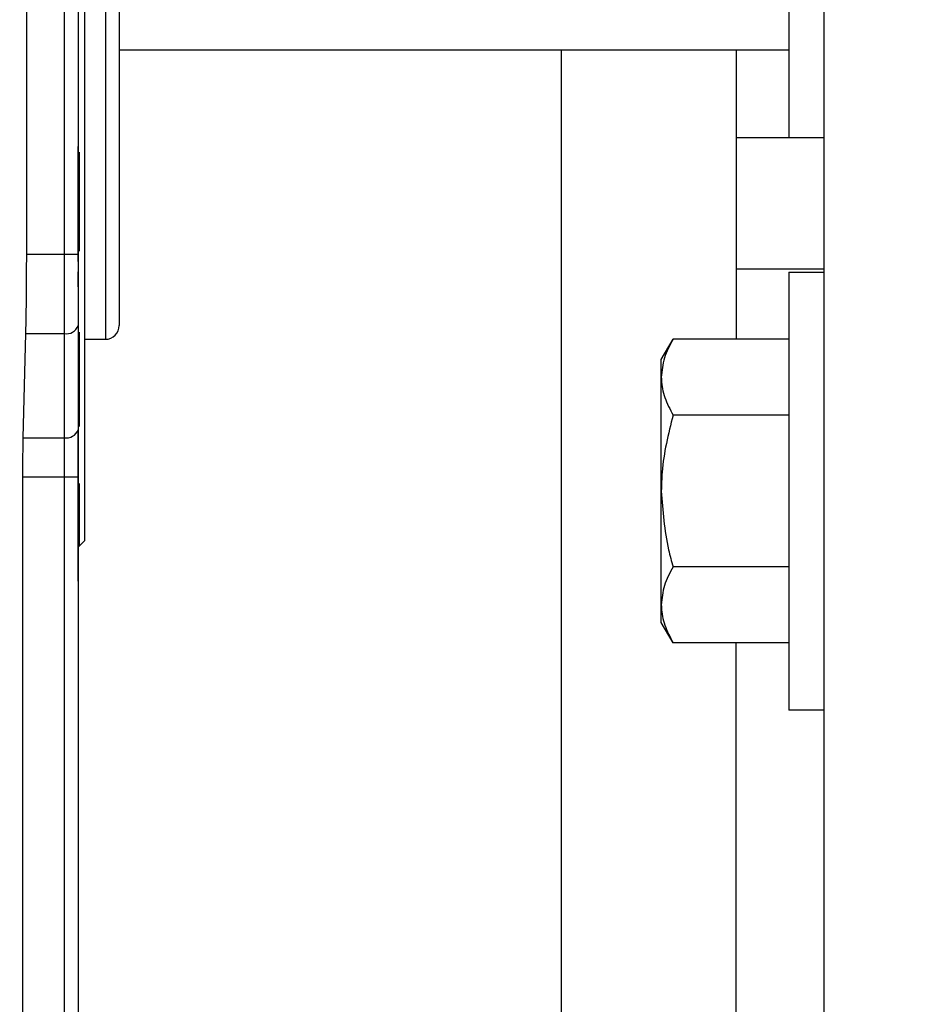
# Model space of a CAD drawing. Header units: inches. Extents: x 144.9 to 238.4, y 214.8 to 247.7.
# Tile 378 of 411: x 202.17 to 202.331, y 244.457 to 244.633. Entities that reach past the tile are written whole.
import ezdxf

# ---------------------------------------------------------------- set-up
doc = ezdxf.new("R2010")
doc.units = ezdxf.units.IN
doc.header["$LTSCALE"] = 0.25
doc.header["$MEASUREMENT"] = 0
doc.layers.add('ANNOTATIONS', color=1, linetype='Continuous')
doc.layers.add('MOTOR LH', color=7, linetype='Continuous')
doc.styles.add('ARIAL', font='arial.ttf', dxfattribs={"height": 0.09375})
doc.dimstyles.new('STANDARD$0', dxfattribs={"dimtxt": 0.09375, "dimasz": 0.09375, "dimexe": 0.03125, "dimexo": 0.046875, "dimgap": 0.09, "dimtad": 0, "dimtih": 1, "dimtoh": 1, "dimdec": 4, "dimzin": 0, "dimdsep": 46, "dimtxsty": 'ARIAL', "dimcen": 0.09, "dimadec": 0, "dimazin": 0, "dimtfac": 1, "dimtdec": 4, "dimtofl": 0, "dimtmove": 0, "dimatfit": 1, "dimfxl": 1, "dimtolj": 1, "dimtzin": 0, "dimarcsym": 0})

# ---------------------------------------------------------------- blocks, each defined once
blk = doc.blocks.new('*D20')
at = {"layer": 'ANNOTATIONS', "color": 0, "lineweight": -2, "transparency": 16777216}
for p, q in [((201.5477568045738, 244.7210665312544), (201.5477568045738, 245.6873671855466)), ((202.6883818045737, 243.5376739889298), (202.6883818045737, 245.6873671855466)), ((201.6415068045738, 245.6561171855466), (201.832959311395, 245.6561171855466)), ((202.5946318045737, 245.6561171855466), (202.4031792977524, 245.6561171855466))]:
    blk.add_line(p, q, dxfattribs=at)
at = {"layer": 'ANNOTATIONS', "color": 0, "transparency": 16777216}
for points in [[(201.6415068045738, 245.6717421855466), (201.6415068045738, 245.6404921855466), (201.5477568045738, 245.6561171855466)], [(202.5946318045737, 245.6717421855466), (202.5946318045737, 245.6404921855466), (202.6883818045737, 245.6561171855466)]]:
    blk.add_solid(points, dxfattribs=at)
at = {"layer": 'defpoints', "color": 0, "transparency": 16777216}
for p in [(201.5477568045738, 245.6561171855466), (201.5477568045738, 244.6741915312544), (202.6883818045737, 243.4907989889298)]:
    blk.add_point(p, dxfattribs=at)
at = {"layer": 'ANNOTATIONS', "color": 0, "transparency": 16777216, "insert": (202.1180693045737, 245.6561171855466), "char_height": 0.09375, "attachment_point": 5, "style": 'ARIAL'}
blk.add_mtext('\\A1;18 5/8"', dxfattribs=at)
blk = doc.blocks.new('*D22')
at = {"layer": 'ANNOTATIONS', "color": 0, "lineweight": -2, "transparency": 16777216}
for p, q in [((201.2594214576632, 244.7850832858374), (201.2594214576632, 246.0537298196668)), ((202.6883818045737, 243.5376739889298), (202.6883818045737, 246.0537298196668)), ((201.3531714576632, 246.0224798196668), (201.7695598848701, 246.0224798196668)), ((202.5946318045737, 246.0224798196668), (202.1782433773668, 246.0224798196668))]:
    blk.add_line(p, q, dxfattribs=at)
at = {"layer": 'ANNOTATIONS', "color": 0, "transparency": 16777216}
for points in [[(201.3531714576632, 246.0381048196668), (201.3531714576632, 246.0068548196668), (201.2594214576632, 246.0224798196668)], [(202.5946318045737, 246.0381048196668), (202.5946318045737, 246.0068548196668), (202.6883818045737, 246.0224798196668)]]:
    blk.add_solid(points, dxfattribs=at)
at = {"layer": 'defpoints', "color": 0, "transparency": 16777216}
for p in [(202.6883818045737, 246.0224798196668), (201.2594214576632, 244.7382082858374), (202.6883818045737, 243.4907989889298)]:
    blk.add_point(p, dxfattribs=at)
at = {"layer": 'ANNOTATIONS', "color": 0, "transparency": 16777216, "insert": (201.9739016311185, 246.0224798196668), "char_height": 0.09375, "attachment_point": 5, "style": 'ARIAL'}
blk.add_mtext('\\A1;24""', dxfattribs=at)

msp = doc.modelspace()

# ---------------------------------------------------------------- linework, layer by layer
at = {"layer": 'MOTOR LH'}
for p, q in [((202.313381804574, 245.2991915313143), (202.313381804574, 244.0491915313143)), ((202.1778933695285, 244.9719277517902), (202.1778933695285, 244.3821679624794)), ((202.1815351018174, 244.8085419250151), (202.1815351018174, 244.5398411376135)), ((202.1852260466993, 244.7726165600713), (202.1852260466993, 244.5757663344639)), ((202.1711988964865, 244.5909065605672), (202.1711988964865, 244.7574765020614)), ((202.1803539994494, 244.7574765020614), (202.1803539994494, 244.5909065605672)), ((202.3071318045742, 244.7366915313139), (202.3071318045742, 244.6116915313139)), ((202.1876866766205, 244.6273790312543), (202.307131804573, 244.6273790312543)), ((202.2665068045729, 244.6273790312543), (202.2665068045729, 244.2210665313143)), ((202.2977568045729, 244.6273790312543), (202.2977568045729, 244.5757665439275)), ((202.3133818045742, 244.6116915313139), (202.2977568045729, 244.6116915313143)), ((202.1805508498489, 244.6091296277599), (202.1805508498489, 244.591509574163)), ((202.1803539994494, 244.5909065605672), (202.1711988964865, 244.5909065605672)), ((202.1803539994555, 244.5851084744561), (202.1803539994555, 244.5878043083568)), ((202.3133818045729, 244.5882540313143), (202.2977568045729, 244.5882540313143)), ((202.3071318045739, 244.5877657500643), (202.313381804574, 244.5877657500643)), ((202.3071318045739, 244.5877657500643), (202.3071318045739, 244.5096407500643)), ((202.1803539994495, 244.5782043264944), (202.1803539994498, 244.5596240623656)), ((202.1705891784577, 244.5582127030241), (202.1710434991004, 244.5767929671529)), ((202.1710434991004, 244.576792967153), (202.1778933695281, 244.576792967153)), ((202.1805508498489, 244.5770607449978), (202.1805508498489, 244.5602363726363)), ((202.1815351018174, 244.5757663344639), (202.1852260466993, 244.5757663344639)), ((202.284381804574, 244.5721407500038), (202.2864751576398, 244.5757665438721)), ((202.3071318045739, 244.5757665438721), (202.2864751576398, 244.5757665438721)), ((202.284381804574, 244.5252657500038), (202.284381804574, 244.5721407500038)), ((202.3071318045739, 244.562234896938), (202.2864751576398, 244.562234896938)), ((202.1705891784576, 244.5582127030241), (202.1778933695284, 244.5582127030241)), ((202.1705114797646, 244.3899880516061), (202.1705114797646, 244.551155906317)), ((202.1803539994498, 244.551155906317), (202.1705114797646, 244.551155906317)), ((202.1803539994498, 244.551155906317), (202.180353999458, 244.3789159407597)), ((202.1805508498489, 244.5500709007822), (202.1805508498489, 244.538856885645)), ((202.1803539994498, 244.538856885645), (202.1805508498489, 244.538856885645)), ((202.1805508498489, 244.538856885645), (202.1815351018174, 244.5398411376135)), ((202.3071318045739, 244.5351716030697), (202.2864751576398, 244.5351716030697)), ((202.2864751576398, 244.5216399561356), (202.284381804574, 244.5252657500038)), ((202.3071318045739, 244.5216399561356), (202.2864751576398, 244.5216399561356)), ((202.2977568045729, 244.2210665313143), (202.2977568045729, 244.521639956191)), ((202.313381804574, 244.5096407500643), (202.3071318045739, 244.5096407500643))]:
    msp.add_line(p, q, dxfattribs=at)
for centre, radius, start, end in [((202.1783061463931, 244.5789239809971), 0.002170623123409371, 259.0375778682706, 340.6375550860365), ((202.1852260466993, 244.5782269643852), 0.002460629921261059, 270, 7.016709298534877e-15), ((202.1783061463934, 244.5603437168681), 0.002170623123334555, 259.0375778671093, 340.6375550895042)]:
    msp.add_arc(centre, radius, start, end, dxfattribs=at)
for points, knots in [([(202.1876866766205, 244.7701560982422), (202.1876866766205, 244.7700184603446), (202.1876866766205, 244.7697389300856), (202.1876866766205, 244.7674351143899), (202.1876866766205, 244.7639475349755), (202.1876866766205, 244.7595467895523), (202.1876866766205, 244.7546149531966), (202.1876866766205, 244.7488117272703), (202.1876866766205, 244.7421686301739), (202.1876866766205, 244.7348076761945), (202.1876866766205, 244.7268528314), (202.1876866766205, 244.7184113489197), (202.1876866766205, 244.7087543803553), (202.1876866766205, 244.6978921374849), (202.1876866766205, 244.6860157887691), (202.1876866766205, 244.6741919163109), (202.1876866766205, 244.6623680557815), (202.1876866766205, 244.6504916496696), (202.1876866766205, 244.6396294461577), (202.1876866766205, 244.6299721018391), (202.1876866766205, 244.6215309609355), (202.1876866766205, 244.6135757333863), (202.1876866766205, 244.6062150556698), (202.1876866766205, 244.5995716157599), (202.1876866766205, 244.59376858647), (202.1876866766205, 244.5888364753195), (202.1876866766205, 244.5844358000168), (202.1876866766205, 244.5809481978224), (202.1876866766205, 244.5786440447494), (202.1876866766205, 244.5783645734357), (202.1876866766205, 244.5782269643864)], [0, 0, 0, 0, 0.03881583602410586, 0.07883149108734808, 0.1199756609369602, 0.1521373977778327, 0.1843034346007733, 0.2171495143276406, 0.2499999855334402, 0.2828460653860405, 0.3156965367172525, 0.3478582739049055, 0.3800243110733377, 0.4211646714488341, 0.4611831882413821, 0.4999999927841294, 0.538812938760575, 0.5788315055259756, 0.6199756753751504, 0.6521374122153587, 0.6843034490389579, 0.7171495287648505, 0.7499999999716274, 0.7828460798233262, 0.8156965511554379, 0.8478582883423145, 0.880024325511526, 0.9211646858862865, 0.9611822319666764, 0.9999999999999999, 0.9999999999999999, 0.9999999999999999, 0.9999999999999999]), ([(202.1803539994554, 244.589667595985), (202.1803539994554, 244.592092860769), (202.1803539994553, 244.5985314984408), (202.1803539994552, 244.605685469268), (202.1803539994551, 244.6101447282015)], [0, 0, 0, 0, 0.3766735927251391, 1, 1, 1, 1]), ([(202.1710434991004, 244.5767929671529), (202.1710883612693, 244.5789738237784), (202.1711780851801, 244.5833355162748), (202.1711919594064, 244.5883828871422), (202.1711988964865, 244.5909065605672)], [0, 0, 0, 0, 0.5000023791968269, 1, 1, 1, 1]), ([(202.2864751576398, 244.5757665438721), (202.285890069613, 244.5746677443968), (202.2847091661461, 244.5724499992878), (202.2844915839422, 244.5701574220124), (202.284381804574, 244.569000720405)], [0, 0, 0, 0, 0.495457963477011, 1, 1, 1, 1]), ([(202.284381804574, 244.569000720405), (202.2843843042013, 244.5688403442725), (202.2844032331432, 244.5676258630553), (202.2848604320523, 244.5653360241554), (202.285933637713, 244.5632749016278), (202.2864751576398, 244.562234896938)], [0, 0, 0, 0, 0.07009191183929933, 0.5307854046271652, 1, 1, 1, 1]), ([(202.2864751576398, 244.562234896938), (202.2856322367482, 244.5588721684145), (202.2845138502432, 244.5544105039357), (202.2844079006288, 244.5498311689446), (202.284381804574, 244.5487032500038)], [0, 0, 0, 0, 0.7536937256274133, 1, 1, 1, 1]), ([(202.1705114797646, 244.551155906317), (202.1705149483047, 244.5524177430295), (202.1705218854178, 244.5549414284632), (202.1705667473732, 244.5571222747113), (202.1705891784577, 244.5582127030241)], [0, 0, 0, 0, 0.4999976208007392, 1, 1, 1, 1]), ([(202.180353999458, 244.5326849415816), (202.180353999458, 244.5326521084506), (202.1803539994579, 244.5324219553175), (202.1803539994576, 244.5334423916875), (202.1803539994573, 244.5358793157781), (202.1803539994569, 244.5400687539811), (202.1803539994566, 244.545932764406), (202.1803539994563, 244.5523026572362), (202.1803539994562, 244.557277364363), (202.1803539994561, 244.5591934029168)], [0, 0, 0, 0, 0.02751606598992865, 0.1928816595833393, 0.3616721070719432, 0.5336540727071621, 0.710370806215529, 0.8884475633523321, 1, 1, 1, 1]), ([(202.284381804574, 244.5487032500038), (202.2846338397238, 244.5451723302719), (202.2849608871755, 244.540590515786), (202.2861926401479, 244.536182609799), (202.2864751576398, 244.5351716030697)], [0, 0, 0, 0, 0.770637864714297, 0.9999999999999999, 0.9999999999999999, 0.9999999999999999, 0.9999999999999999]), ([(202.1803539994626, 244.538888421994), (202.1803539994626, 244.5360485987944), (202.1803539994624, 244.525638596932), (202.1803539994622, 244.516446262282), (202.1803539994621, 244.5097615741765)], [0, 0, 0, 0, 0.2727975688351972, 0.9999999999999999, 0.9999999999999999, 0.9999999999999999, 0.9999999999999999]), ([(202.2864751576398, 244.5351716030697), (202.285890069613, 244.5340728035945), (202.2847091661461, 244.5318550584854), (202.2844915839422, 244.52956248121), (202.284381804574, 244.5284057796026)], [0, 0, 0, 0, 0.4954579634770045, 1, 1, 1, 1]), ([(202.284381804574, 244.5284057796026), (202.2843843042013, 244.5282454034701), (202.2844032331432, 244.5270309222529), (202.2848604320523, 244.524741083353), (202.285933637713, 244.5226799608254), (202.2864751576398, 244.5216399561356)], [0, 0, 0, 0, 0.0700919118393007, 0.530785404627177, 1, 1, 1, 1]), ([(202.1803539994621, 244.5097615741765), (202.1803539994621, 244.5093188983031), (202.1803539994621, 244.508435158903), (202.180353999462, 244.5077504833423), (202.180353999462, 244.507643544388), (202.180353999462, 244.5076227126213)], [0, 0, 0, 0, 0.4469463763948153, 0.8922648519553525, 0.9999999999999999, 0.9999999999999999, 0.9999999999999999, 0.9999999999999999]), ([(202.1803539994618, 244.4962979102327), (202.1803539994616, 244.4904256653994), (202.1803539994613, 244.4786446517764), (202.1803539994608, 244.4640474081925), (202.1803539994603, 244.4525326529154), (202.18035399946, 244.4473016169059), (202.1803539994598, 244.4450413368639)], [0, 0, 0, 0, 0.2646892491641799, 0.5310248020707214, 0.7973603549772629, 1, 1, 1, 1])]:
    msp.add_open_spline(points, degree=3, knots=knots, dxfattribs=at)
for points in [[(202.1803539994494, 244.5909065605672), (202.1803539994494, 244.5886354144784), (202.1803539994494, 244.5840931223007), (202.1803539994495, 244.5801672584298), (202.1803539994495, 244.5782043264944)], [(202.1803539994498, 244.5596240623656), (202.1803539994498, 244.5583154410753), (202.1803539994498, 244.5556981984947), (202.1803539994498, 244.5526700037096), (202.1803539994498, 244.551155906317)]]:
    msp.add_open_spline(points, degree=3, dxfattribs=at)

# ---------------------------------------------------------------- dimensions: what is measured, and where the dimension line sits
at = {"layer": 'ANNOTATIONS'}
for base, p1, p2, text, picture, middle in [((202.6883818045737, 246.0224798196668), (201.2594214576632, 244.7382082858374), (202.6883818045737, 243.4907989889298), '24""', '*D22', (201.9739016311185, 246.0224798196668)), ((201.5477568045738, 245.6561171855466), (202.6883818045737, 243.4907989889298), (201.5477568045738, 244.6741915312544), '18 5/8"', '*D20', (202.1180693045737, 245.6561171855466))]:
    dim = msp.add_linear_dim(base=base, p1=p1, p2=p2, text=text, dimstyle='STANDARD$0', dxfattribs=at)
    dim.commit()
    dim.dimension.update_dxf_attribs({"geometry": picture, "text_midpoint": middle, "dimtype": 160})

doc.saveas('drawing.dxf')
